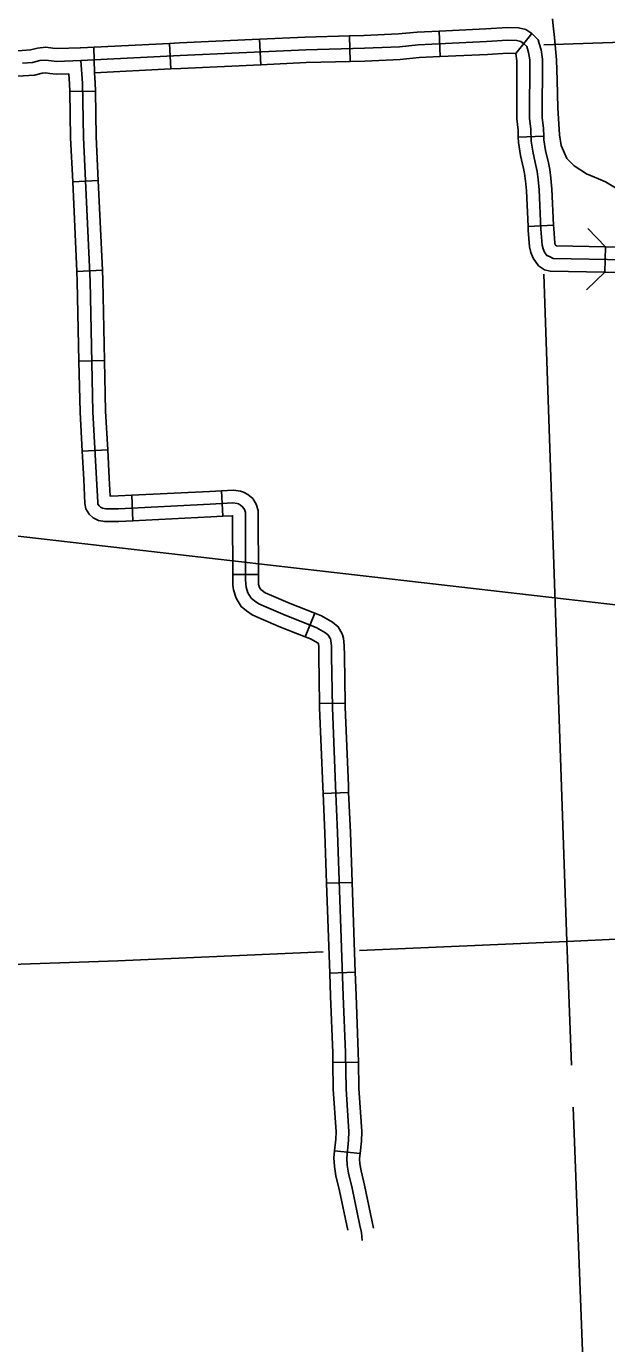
# Model space of a CAD drawing. Extents: x -5566 to 1759129, y -3726 to 731467.
# Drawn here: x -4512.8 to -4486.9, y 185 to 243.7 of the extents above; entities that cross this region are included whole.
import ezdxf

# ---------------------------------------------------------------- set-up
doc = ezdxf.new("R2010")
doc.units = 0
doc.layers.add('Default', color=7, linetype='Continuous')

msp = doc.modelspace()

# ---------------------------------------------------------------- linework, layer by layer
at = {"layer": 'Default'}
for p, q in [((-4494.357, 242.398), (-4494.409, 243.536)), ((-4490.989, 242.54), (-4490.276, 243.422)), ((-4509.776, 241.674), (-4509.812, 242.813)), ((-4506.369, 241.846), (-4506.426, 242.983)), ((-4502.366, 242.033), (-4502.419, 243.171)), ((-4498.37, 242.181), (-4498.401, 243.319)), ((-4509.739, 240.853), (-4510.878, 240.833)), ((-4490.879, 238.797), (-4489.74, 238.844)), ((-4509.612, 236.862), (-4510.75, 236.81)), ((-4490.445, 234.817), (-4489.307, 234.871)), ((-4487.014, 232.769), (-4486.989, 233.908)), ((-4509.426, 232.857), (-4510.564, 232.804)), ((-4509.331, 228.834), (-4510.47, 228.81)), ((-4509.188, 224.847), (-4510.326, 224.784)), ((-4508.118, 222.819), (-4508.061, 221.681)), ((-4504.115, 223.02), (-4504.055, 221.882)), ((-4502.47, 219.289), (-4503.609, 219.285)), ((-4499.958, 217.56), (-4500.377, 216.501)), ((-4498.603, 213.545), (-4499.742, 213.528)), ((-4498.444, 209.554), (-4499.582, 209.506)), ((-4498.289, 205.543), (-4499.428, 205.503)), ((-4498.149, 201.536), (-4499.288, 201.496)), ((-4498.008, 197.519), (-4499.147, 197.499)), ((-4497.935, 193.447), (-4499.068, 193.566))]:
    msp.add_line(p, q, dxfattribs=at)
for points in [[(-4442.574, 212.873), (-4809.846, 255.135)], [(-4489.359, 244.086), (-4489.33, 243.765), (-4489.264, 243.247), (-4489.174, 242.245), (-4489.15, 241.346), (-4489.108, 240.112), (-4489.045, 238.911), (-4488.974, 238.426), (-4488.708, 237.845), (-4488.394, 237.518), (-4487.843, 237.165), (-4487.299, 236.941), (-4486.99, 236.81)], [(-4498.401, 243.319), (-4497.759, 243.336), (-4496.225, 243.406), (-4495.383, 243.492), (-4494.409, 243.536)], [(-4494.409, 243.536), (-4492.321, 243.632), (-4491.362, 243.695), (-4490.871, 243.675), (-4490.537, 243.606), (-4490.276, 243.422), (-4489.995, 243.15), (-4489.943, 242.974)], [(-4470.96, 243.725), (-4482.31, 243.175), (-4489.746, 242.927)], [(-4514.409, 242.637), (-4513.007, 242.672), (-4512.629, 242.694), (-4512.315, 242.776), (-4511.948, 242.813), (-4511.632, 242.771), (-4511.447, 242.751), (-4510.42, 242.783)], [(-4512.984, 242.103), (-4512.539, 242.129), (-4512.214, 242.214), (-4511.957, 242.24), (-4511.701, 242.206), (-4511.47, 242.18), (-4510.383, 242.214), (-4505.952, 242.437), (-4500.358, 242.697), (-4497.739, 242.767), (-4496.183, 242.837), (-4495.341, 242.923), (-4492.289, 243.064), (-4491.355, 243.125), (-4490.94, 243.108), (-4490.768, 243.073), (-4490.64, 242.982), (-4490.499, 242.845), (-4490.418, 242.572), (-4490.371, 242.245), (-4490.377, 239.643), (-4490.323, 239.15), (-4490.301, 238.618), (-4490.219, 238.092), (-4490.091, 237.531), (-4490.032, 237.273), (-4489.997, 236.911), (-4489.95, 236.443), (-4489.868, 234.688), (-4489.811, 233.985), (-4489.775, 233.822), (-4489.716, 233.67), (-4489.609, 233.525), (-4489.492, 233.477), (-4489.319, 233.389), (-4486.097, 233.319)], [(-4510.42, 242.783), (-4510.407, 242.783), (-4506.426, 242.983)], [(-4506.426, 242.983), (-4505.98, 243.006), (-4502.419, 243.171)], [(-4502.419, 243.171), (-4500.379, 243.266), (-4498.401, 243.319)], [(-4489.943, 242.974), (-4489.86, 242.694), (-4489.802, 242.285), (-4489.807, 239.674), (-4489.755, 239.193), (-4489.74, 238.844)], [(-4497.84, 189.568), (-4497.87, 189.925), (-4497.938, 190.235), (-4498.29, 191.901), (-4498.449, 192.56), (-4498.512, 192.923), (-4498.529, 193.241), (-4498.445, 194.041), (-4498.433, 194.415), (-4498.557, 196.337), (-4498.586, 197.95), (-4498.682, 200.483), (-4498.937, 207.765), (-4499.027, 209.851), (-4499.17, 213.351), (-4499.203, 215.646), (-4499.208, 216.081), (-4499.236, 216.339), (-4499.258, 216.416), (-4499.351, 216.576), (-4499.483, 216.686), (-4499.896, 216.923), (-4501.272, 217.468), (-4502.113, 217.82), (-4502.455, 217.974), (-4502.647, 218.112), (-4502.796, 218.233), (-4502.939, 218.464), (-4503.016, 218.717), (-4503.032, 218.849), (-4503.039, 219.076), (-4503.049, 221.881), (-4503.049, 222.052), (-4503.092, 222.189), (-4503.156, 222.292), (-4503.263, 222.382), (-4503.361, 222.433), (-4503.408, 222.45), (-4503.605, 222.476), (-4504.622, 222.423), (-4508.702, 222.219), (-4509.267, 222.215), (-4509.425, 222.245), (-4509.511, 222.283), (-4509.571, 222.343), (-4509.622, 222.42), (-4509.635, 222.506), (-4509.686, 223.545), (-4509.853, 226.544), (-4509.974, 232.379), (-4510.272, 238.791), (-4510.315, 241.204), (-4510.383, 242.214)], [(-4498.37, 242.181), (-4497.718, 242.198), (-4496.142, 242.269), (-4495.299, 242.355), (-4494.357, 242.398)], [(-4494.357, 242.398), (-4492.258, 242.495), (-4491.348, 242.554), (-4490.989, 242.54)], [(-4490.989, 242.54), (-4490.941, 242.205), (-4490.947, 239.613), (-4490.891, 239.107), (-4490.879, 238.797)], [(-4514.38, 241.498), (-4512.96, 241.534), (-4512.449, 241.563), (-4512.112, 241.652), (-4511.967, 241.667), (-4511.77, 241.64), (-4511.492, 241.609), (-4510.914, 241.628)], [(-4510.878, 240.833), (-4510.884, 241.18), (-4510.914, 241.628)], [(-4509.776, 241.674), (-4506.369, 241.846)], [(-4509.739, 240.853), (-4509.746, 241.229), (-4509.776, 241.674)], [(-4506.369, 241.846), (-4505.925, 241.868), (-4502.366, 242.033)], [(-4502.366, 242.033), (-4500.337, 242.128), (-4498.37, 242.181)], [(-4510.75, 236.81), (-4510.841, 238.773), (-4510.878, 240.833)], [(-4509.612, 236.862), (-4509.703, 238.81), (-4509.739, 240.853)], [(-4490.879, 238.797), (-4490.869, 238.562), (-4490.779, 237.984), (-4490.646, 237.404), (-4490.596, 237.183), (-4490.564, 236.855), (-4490.519, 236.401), (-4490.445, 234.817)], [(-4489.74, 238.844), (-4489.733, 238.674), (-4489.66, 238.199), (-4489.535, 237.658), (-4489.469, 237.364), (-4489.43, 236.967), (-4489.382, 236.484), (-4489.307, 234.871)], [(-4510.564, 232.804), (-4510.75, 236.81)], [(-4509.426, 232.857), (-4509.612, 236.862)], [(-4486.99, 236.81), (-4486.242, 236.357), (-4485.924, 236.055), (-4485.58, 235.534), (-4485.286, 235.153), (-4485.106, 234.903), (-4484.997, 234.435), (-4484.951, 234.117), (-4484.919, 233.906)], [(-4490.445, 234.817), (-4490.437, 234.652), (-4490.376, 233.899), (-4490.322, 233.657), (-4490.22, 233.394), (-4489.972, 233.059), (-4489.704, 232.872), (-4489.46, 232.823), (-4487.014, 232.769)], [(-4489.307, 234.871), (-4489.3, 234.724), (-4489.247, 234.071), (-4489.228, 233.988), (-4489.225, 233.98), (-4489.178, 233.956), (-4486.989, 233.908)], [(-4487.777, 234.731), (-4486.989, 233.908)], [(-4486.989, 233.908), (-4486.095, 233.888), (-4484.276, 233.915), (-4483.013, 233.959)], [(-4510.47, 228.81), (-4510.544, 232.36), (-4510.564, 232.804)], [(-4509.331, 228.834), (-4509.405, 232.398), (-4509.426, 232.857)], [(-4487.014, 232.769), (-4486.099, 232.749), (-4484.248, 232.777), (-4482.974, 232.82)], [(-4488.715, 202.908), (-4489.746, 232.687)], [(-4487.014, 232.769), (-4487.837, 231.982)], [(-4510.326, 224.784), (-4510.422, 226.522), (-4510.47, 228.81)], [(-4509.188, 224.847), (-4509.284, 226.566), (-4509.331, 228.834)], [(-4508.061, 221.681), (-4508.686, 221.65), (-4509.318, 221.645), (-4509.598, 221.698), (-4509.84, 221.807), (-4510.013, 221.98), (-4510.166, 222.21), (-4510.202, 222.449), (-4510.255, 223.516), (-4510.326, 224.784)], [(-4508.118, 222.819), (-4508.719, 222.789), (-4509.078, 222.786), (-4509.117, 223.575), (-4509.188, 224.847)], [(-4504.115, 223.02), (-4504.651, 222.992), (-4508.118, 222.819)], [(-4502.47, 219.289), (-4502.48, 221.882), (-4502.48, 222.139), (-4502.57, 222.429), (-4502.721, 222.67), (-4502.944, 222.858), (-4503.131, 222.955), (-4503.273, 223.007), (-4503.583, 223.047), (-4504.115, 223.02)], [(-4504.055, 221.882), (-4504.593, 221.854), (-4508.061, 221.681)], [(-4503.609, 219.285), (-4503.619, 221.88), (-4503.619, 221.903), (-4503.627, 221.904), (-4504.055, 221.882)], [(-4500.377, 216.501), (-4501.486, 216.94), (-4502.341, 217.298), (-4502.74, 217.478), (-4502.993, 217.659), (-4503.23, 217.852), (-4503.462, 218.227), (-4503.575, 218.598), (-4503.601, 218.805), (-4503.609, 219.067), (-4503.609, 219.285)], [(-4499.958, 217.56), (-4501.057, 217.995), (-4501.886, 218.342), (-4502.169, 218.47), (-4502.301, 218.565), (-4502.362, 218.614), (-4502.415, 218.701), (-4502.457, 218.836), (-4502.464, 218.893), (-4502.47, 219.086), (-4502.47, 219.289)], [(-4498.603, 213.545), (-4498.633, 215.653), (-4498.639, 216.114), (-4498.674, 216.448), (-4498.73, 216.642), (-4498.91, 216.95), (-4499.157, 217.155), (-4499.648, 217.437), (-4499.958, 217.56)], [(-4499.742, 213.528), (-4499.772, 215.638), (-4499.777, 216.047), (-4499.794, 216.204), (-4499.81, 216.217), (-4500.144, 216.408), (-4500.377, 216.501)], [(-4499.582, 209.506), (-4499.596, 209.827), (-4499.739, 213.336), (-4499.742, 213.528)], [(-4498.444, 209.554), (-4498.457, 209.874), (-4498.6, 213.367), (-4498.603, 213.545)], [(-4499.428, 205.503), (-4499.506, 207.742), (-4499.582, 209.506)], [(-4498.289, 205.543), (-4498.368, 207.787), (-4498.444, 209.554)], [(-4499.288, 201.496), (-4499.428, 205.503)], [(-4498.149, 201.536), (-4498.289, 205.543)], [(-4488.715, 202.908), (-4497.953, 202.507)], [(-4484.318, 203.113), (-4488.715, 202.908)], [(-4488.506, 197.391), (-4488.715, 202.908)], [(-4499.575, 202.437), (-4508.737, 202.039), (-4519.556, 201.674)], [(-4499.147, 197.499), (-4499.155, 197.934), (-4499.251, 200.462), (-4499.288, 201.496)], [(-4498.008, 197.519), (-4498.016, 197.966), (-4498.113, 200.504), (-4498.149, 201.536)], [(-4499.068, 193.566), (-4499.014, 194.08), (-4499.003, 194.406), (-4499.127, 196.313), (-4499.147, 197.499)], [(-4497.935, 193.447), (-4497.877, 194.001), (-4497.862, 194.424), (-4497.988, 196.36), (-4498.008, 197.519)], [(-4487.785, 178.428), (-4488.434, 195.508)], [(-4498.475, 190.023), (-4498.846, 191.775), (-4499.008, 192.445), (-4499.079, 192.86), (-4499.1, 193.256), (-4499.068, 193.566)], [(-4497.331, 190.119), (-4497.735, 192.027), (-4497.891, 192.675), (-4497.945, 192.987), (-4497.958, 193.227), (-4497.935, 193.447)]]:
    msp.add_lwpolyline(points, dxfattribs=at)

doc.saveas('drawing.dxf')
